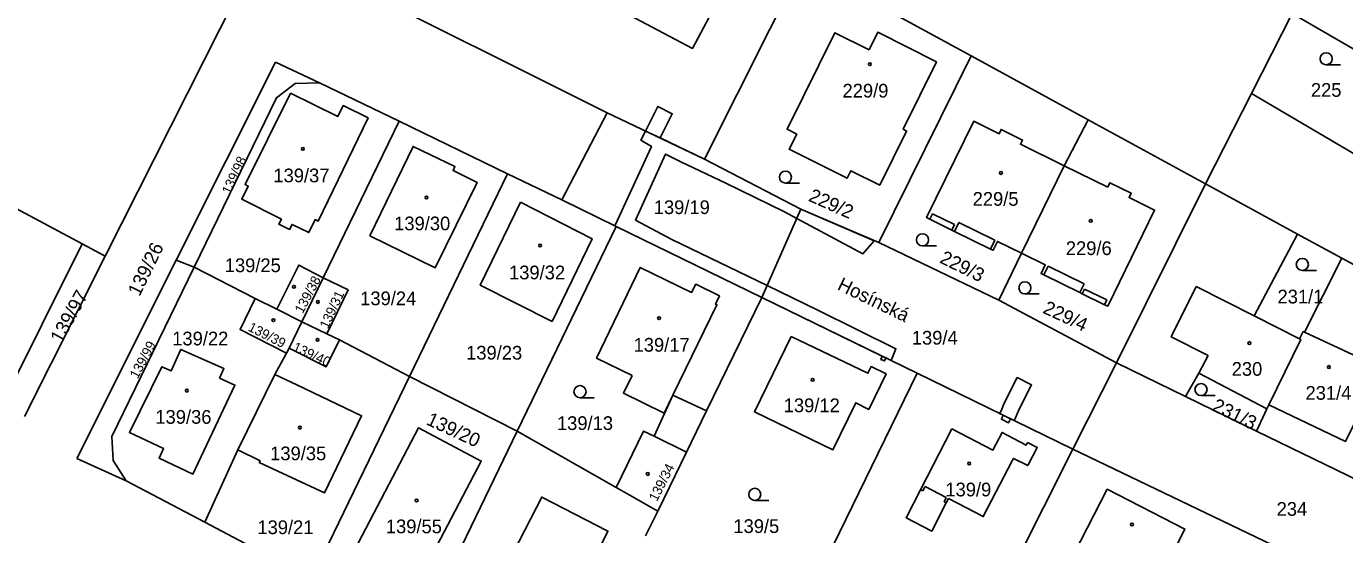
# Model space of a CAD drawing. Extents: x -756746 to -753363, y -1166406 to -1161727.
# Drawn here: x -754627.3 to -754463.8, y -1162552.3 to -1162489.3 of the extents above; entities that cross this region are included whole.
import ezdxf

# ---------------------------------------------------------------- set-up
doc = ezdxf.new("R2010")
doc.units = 0
for name, color, linetype in [('Hranice parcel', 7, 'Continuous'), ('Parcelní čísla', 7, 'Continuous'), ('Pop  PČ popisy', 7, 'Continuous'), ('Vnitřní kresba', 7, 'Continuous'), ('Věcná břemena k části', 7, 'Continuous'), ('Značky budov', 7, 'Continuous'), ('Značky kultur', 7, 'Continuous')]:
    doc.layers.add(name, color=color, linetype=linetype)

msp = doc.modelspace()

# ---------------------------------------------------------------- linework, layer by layer
at = {"layer": 'Hranice parcel'}
for p, q in [((-754597.87, -1162478.83), (-754617.48, -1162517.74)), ((-754470.36, -1162487.66), (-754475.4, -1162497.58)), ((-754470.36, -1162487.66), (-754451.55, -1162498.53)), ((-754521.59, -1162516.07), (-754510.16, -1162492.92)), ((-754510.16, -1162492.92), (-754495.63, -1162500.86)), ((-754608.69, -1162518.23), (-754596.38, -1162493.69)), ((-754596.38, -1162493.69), (-754590.92, -1162496.24)), ((-754581.06, -1162501.02), (-754590.92, -1162496.24)), ((-754475.4, -1162497.58), (-754481.1, -1162508.8)), ((-754475.4, -1162497.58), (-754454.17, -1162510.07)), ((-754581.06, -1162501.02), (-754590.47, -1162520.44)), ((-754567.6, -1162507.53), (-754581.06, -1162501.02)), ((-754555.25, -1162499.96), (-754560.88, -1162510.75)), ((-754543.2, -1162505.73), (-754555.25, -1162499.96)), ((-754498.62, -1162506.53), (-754495.63, -1162500.86)), ((-754495.63, -1162500.86), (-754481.1, -1162508.8)), ((-754531.25, -1162511.9), (-754543.2, -1162505.73)), ((-754567.6, -1162507.53), (-754579.76, -1162532.65)), ((-754560.88, -1162510.75), (-754567.6, -1162507.53)), ((-754503.92, -1162517.38), (-754498.62, -1162506.53)), ((-754492.12, -1162530.98), (-754481.1, -1162508.8)), ((-754481.1, -1162508.8), (-754469.67, -1162515.02)), ((-754560.88, -1162510.75), (-754554.15, -1162514.05)), ((-754531.25, -1162511.9), (-754536.1, -1162522.86)), ((-754521.59, -1162516.07), (-754531.25, -1162511.9)), ((-754554.15, -1162514.05), (-754566.42, -1162539.43)), ((-754536.1, -1162522.86), (-754554.15, -1162514.05)), ((-754512.52, -1162514.52), (-754515.28, -1162513.16)), ((-754512.19, -1162514.68), (-754512.52, -1162514.52)), ((-754507.74, -1162516.86), (-754512.19, -1162514.68)), ((-754469.67, -1162515.02), (-754464.2, -1162518)), ((-754630.28, -1162536.12), (-754620.35, -1162516.21)), ((-754620.35, -1162516.21), (-754617.48, -1162517.74)), ((-754506.71, -1162523.19), (-754521.59, -1162516.07)), ((-754506.71, -1162523.19), (-754503.92, -1162517.38)), ((-754617.48, -1162517.74), (-754627.5, -1162537.63)), ((-754621.02, -1162542.84), (-754608.69, -1162518.23)), ((-754608.69, -1162518.23), (-754606.45, -1162519.1)), ((-754598.88, -1162522.99), (-754606.45, -1162519.1)), ((-754468.81, -1162527.18), (-754464.2, -1162518)), ((-754464.2, -1162518), (-754449.46, -1162526.06)), ((-754590.47, -1162520.44), (-754593.1, -1162525.87)), ((-754496.68, -1162522.26), (-754501.14, -1162520.07)), ((-754496.37, -1162522.41), (-754496.68, -1162522.26)), ((-754493.61, -1162523.77), (-754496.37, -1162522.41)), ((-754596.23, -1162524.32), (-754598.88, -1162522.99)), ((-754536.1, -1162522.86), (-754542.96, -1162536.94)), ((-754536.1, -1162522.86), (-754516.83, -1162532.27)), ((-754492.12, -1162530.98), (-754506.71, -1162523.19)), ((-754596.23, -1162524.32), (-754593.1, -1162525.87)), ((-754594.69, -1162529.16), (-754593.1, -1162525.87)), ((-754593.1, -1162525.87), (-754590.02, -1162527.36)), ((-754590.02, -1162527.36), (-754588.45, -1162528.14)), ((-754579.76, -1162532.65), (-754588.45, -1162528.14)), ((-754595, -1162529.77), (-754596.46, -1162532.4)), ((-754594.69, -1162529.16), (-754595, -1162529.77)), ((-754528.07, -1162555.3), (-754516.83, -1162532.27)), ((-754516.83, -1162532.27), (-754497.56, -1162541.68)), ((-754497.56, -1162541.68), (-754492.12, -1162530.98)), ((-754492.12, -1162530.98), (-754483.59, -1162535.14)), ((-754596.46, -1162532.4), (-754601.06, -1162541.77)), ((-754579.76, -1162532.65), (-754591.89, -1162557.71)), ((-754566.42, -1162539.43), (-754579.76, -1162532.65)), ((-754483.59, -1162535.14), (-754474.78, -1162539.44)), ((-754473.49, -1162536.68), (-754474.78, -1162539.44)), ((-754473.49, -1162536.68), (-754473.24, -1162536.16)), ((-754566.42, -1162539.43), (-754578.63, -1162564.71)), ((-754566.42, -1162539.43), (-754554.13, -1162546.45)), ((-754474.78, -1162539.44), (-754460.65, -1162546.32)), ((-754601.06, -1162541.77), (-754605.15, -1162550.72)), ((-754507.07, -1162560.66), (-754497.56, -1162541.68)), ((-754497.56, -1162541.68), (-754472.83, -1162553.55)), ((-754614.87, -1162545.59), (-754621.02, -1162542.84)), ((-754614.87, -1162545.59), (-754605.15, -1162550.72)), ((-754549, -1162549.35), (-754550.5, -1162552.42)), ((-754605.15, -1162550.72), (-754591.89, -1162557.71))]:
    msp.add_line(p, q, dxfattribs=at)
for points in [[(-754620.35, -1162516.21), (-754740.47, -1162451.9), (-754761.55, -1162440.45), (-754782.29, -1162428.56), (-754810.81, -1162414.71), (-754904.94, -1162369.67)], [(-754562.48, -1162482.53), (-754560.53, -1162478.81), (-754564.48, -1162476.7), (-754559.4, -1162467.17), (-754537.65, -1162478.73), (-754544.69, -1162492), (-754562.48, -1162482.53)], [(-754543.2, -1162505.73), (-754531.04, -1162481.51), (-754510.16, -1162492.92)], [(-754591.19, -1162482.49), (-754588.69, -1162483.25), (-754555.25, -1162499.96)], [(-754522.79, -1162492.16), (-754521.72, -1162489.99), (-754514.44, -1162493.67), (-754518.56, -1162502.02), (-754518.15, -1162502.23), (-754521.47, -1162508.94), (-754525.07, -1162507.16), (-754525.51, -1162508.06), (-754532.7, -1162504.5), (-754531.77, -1162502.62), (-754532.97, -1162502.02), (-754527.05, -1162490.05), (-754522.79, -1162492.16)], [(-754590.92, -1162496.24), (-754593.92, -1162496.34), (-754596.26, -1162498.11), (-754606.45, -1162519.1)], [(-754594.5, -1162497.54), (-754600.14, -1162508.88), (-754599.76, -1162509.07), (-754600.57, -1162510.7), (-754595.65, -1162513.14), (-754595.97, -1162513.77), (-754594.63, -1162514.43), (-754594.32, -1162513.81), (-754592.26, -1162514.83), (-754591.46, -1162513.21), (-754591.08, -1162513.4), (-754584.9, -1162500.6), (-754587.99, -1162499.07), (-754588.66, -1162500.43), (-754594.5, -1162497.54)], [(-754515.28, -1162513.16), (-754515.67, -1162512.97), (-754509.82, -1162501.03), (-754506.69, -1162502.57), (-754506.43, -1162502.04), (-754503.77, -1162503.35), (-754504.03, -1162503.88), (-754498.62, -1162506.53)], [(-754584.7, -1162515.21), (-754579.33, -1162504.13), (-754574.14, -1162506.64), (-754574.37, -1162507.13), (-754571.39, -1162508.6), (-754576.6, -1162519.2), (-754584.7, -1162515.21)], [(-754498.62, -1162506.53), (-754493.22, -1162509.19), (-754492.96, -1162508.65), (-754490.29, -1162509.94), (-754490.56, -1162510.49), (-754487.41, -1162512.04), (-754493.22, -1162523.96), (-754493.61, -1162523.77)], [(-754566.02, -1162511.07), (-754557.13, -1162515.58), (-754562.09, -1162525.84), (-754570.99, -1162521.33), (-754566.02, -1162511.07)], [(-754503.92, -1162517.38), (-754506.89, -1162515.92), (-754507.41, -1162517.02), (-754507.74, -1162516.86)], [(-754469.44, -1162528), (-754475.07, -1162525.15), (-754469.67, -1162515.02)], [(-754501.14, -1162520.07), (-754501.48, -1162519.9), (-754500.96, -1162518.83), (-754503.92, -1162517.38)], [(-754606.45, -1162519.1), (-754616.66, -1162540.12), (-754616.51, -1162543.1), (-754614.87, -1162545.59)], [(-754590.47, -1162520.44), (-754593.48, -1162518.85), (-754596.23, -1162524.32)], [(-754552.18, -1162532.54), (-754556.57, -1162530.4), (-754551.16, -1162519.15), (-754544.79, -1162522.25), (-754544.29, -1162521.23), (-754541.34, -1162522.67), (-754541.84, -1162523.69), (-754541.65, -1162523.78), (-754547.12, -1162535), (-754548.21, -1162537.22)], [(-754590.47, -1162520.44), (-754587.39, -1162521.93), (-754590.02, -1162527.36)], [(-754598.88, -1162522.99), (-754600.77, -1162526.85), (-754595, -1162529.77)], [(-754468.81, -1162527.18), (-754459.24, -1162531.65), (-754463.74, -1162540.72), (-754473.24, -1162536.16)], [(-754469.44, -1162528), (-754468.99, -1162527.1), (-754468.81, -1162527.18)], [(-754588.45, -1162528.14), (-754590.1, -1162531.48), (-754594.69, -1162529.16)], [(-754532.46, -1162527.7), (-754522.94, -1162532.26), (-754522.54, -1162531.43), (-754520.69, -1162532.33), (-754522.84, -1162536.74), (-754524.45, -1162535.93), (-754527.29, -1162541.78), (-754537, -1162537.05), (-754532.46, -1162527.7)], [(-754473.24, -1162536.16), (-754469.27, -1162528.09), (-754469.44, -1162528)], [(-754603.31, -1162532.88), (-754602.78, -1162531.68), (-754608.13, -1162529.31), (-754609.31, -1162531.98), (-754610.47, -1162531.46), (-754614.48, -1162539.61), (-754610.26, -1162541.61), (-754610.81, -1162542.78), (-754606.62, -1162544.76), (-754601.41, -1162533.73), (-754603.31, -1162532.88)], [(-754483.59, -1162535.14), (-754481.91, -1162532.27), (-754473.49, -1162536.68)], [(-754596.46, -1162532.4), (-754593.73, -1162533.72), (-754585.71, -1162537.53), (-754590.32, -1162547.1), (-754598.39, -1162543.32), (-754598.29, -1162543.11), (-754601.06, -1162541.77)], [(-754548.21, -1162537.22), (-754553.26, -1162534.72), (-754552.18, -1162532.54)], [(-754549.45, -1162540.08), (-754547.12, -1162535), (-754542.96, -1162536.94)], [(-754542.96, -1162536.94), (-754545.44, -1162542.03), (-754546.1, -1162543.4), (-754549, -1162549.35)], [(-754586.45, -1162554.49), (-754585.95, -1162553.55), (-754586.18, -1162553.43), (-754584.19, -1162549.62), (-754578.66, -1162539.05), (-754570.87, -1162543.15), (-754576.39, -1162553.65), (-754576.62, -1162553.53), (-754580.23, -1162560.54), (-754584.33, -1162558.43), (-754583.17, -1162556.18), (-754586.45, -1162554.49)], [(-754554.13, -1162546.45), (-754550.75, -1162539.44), (-754549.45, -1162540.08)], [(-754503.14, -1162540.85), (-754501.96, -1162541.46), (-754503.12, -1162543.71), (-754504.9, -1162542.82), (-754505.03, -1162543.05), (-754508.64, -1162550.04), (-754512.95, -1162547.81), (-754513.23, -1162548.35), (-754515.03, -1162551.83), (-754518.22, -1162550.19), (-754516.42, -1162546.7), (-754512.53, -1162539.17), (-754507.44, -1162541.8), (-754506.3, -1162539.6), (-754503.33, -1162541.2), (-754503.14, -1162540.85)], [(-754549, -1162549.35), (-754552.54, -1162547.35), (-754554.13, -1162546.45)], [(-754488.17, -1162557.31), (-754489.03, -1162558.96), (-754497.37, -1162554.63), (-754493.27, -1162546.65), (-754483.64, -1162551.59), (-754484.51, -1162553.29), (-754483.32, -1162553.94), (-754485.74, -1162558.64), (-754488.17, -1162557.31)], [(-754569.04, -1162558.62), (-754563.37, -1162547.61), (-754555.18, -1162551.83), (-754559.34, -1162560.23), (-754562.19, -1162558.67), (-754563.65, -1162561.33), (-754569.04, -1162558.62)]]:
    msp.add_lwpolyline(points, dxfattribs=at)
at = {"layer": 'Vnitřní kresba'}
for p, q in [((-754515.28, -1162513.16), (-754514.95, -1162512.48)), ((-754514.95, -1162512.48), (-754512.19, -1162513.84)), ((-754512.19, -1162513.84), (-754512.52, -1162514.52)), ((-754512.19, -1162514.68), (-754511.66, -1162513.58)), ((-754511.66, -1162513.58), (-754507.21, -1162515.77)), ((-754507.21, -1162515.77), (-754507.74, -1162516.86)), ((-754501.14, -1162520.07), (-754500.61, -1162518.99)), ((-754500.61, -1162518.99), (-754496.15, -1162521.18)), ((-754496.15, -1162521.18), (-754496.68, -1162522.26)), ((-754496.37, -1162522.41), (-754496.08, -1162521.82)), ((-754496.08, -1162521.82), (-754493.32, -1162523.17)), ((-754482.24, -1162521.5), (-754485.37, -1162527.76)), ((-754475.07, -1162525.15), (-754482.24, -1162521.5)), ((-754493.32, -1162523.17), (-754493.61, -1162523.77)), ((-754485.37, -1162527.76), (-754480.76, -1162530.07)), ((-754480.76, -1162530.07), (-754481.91, -1162532.27)), ((-754545.44, -1162542.03), (-754549.45, -1162540.08)), ((-754516.42, -1162546.7), (-754516.14, -1162546.84)), ((-754516.14, -1162546.84), (-754515.86, -1162546.31)), ((-754515.86, -1162546.31), (-754513.24, -1162547.67)), ((-754513.24, -1162547.67), (-754513.51, -1162548.2)), ((-754513.51, -1162548.2), (-754513.23, -1162548.35))]:
    msp.add_line(p, q, dxfattribs=at)
at = {"layer": 'Věcná břemena k části'}
for points in [[(-754550.51, -1162502.23), (-754548.71, -1162503.09), (-754547.19, -1162500.09), (-754548.97, -1162499.19)], [(-754521.18, -1162530.15), (-754520.73, -1162530.37), (-754520.05, -1162530.7), (-754519.48, -1162529.23), (-754529.14, -1162524.43), (-754535.45, -1162521.38), (-754547.23, -1162515.68), (-754551.76, -1162513.28), (-754548.02, -1162505.09), (-754546.14, -1162506.07), (-754540.56, -1162508.69), (-754533.38, -1162512.19), (-754531.76, -1162513.06), (-754523.56, -1162517.44), (-754522.15, -1162515.83), (-754531.25, -1162511.9), (-754543.2, -1162505.73), (-754548.71, -1162503.09), (-754550.51, -1162502.23), (-754551.09, -1162503.37), (-754549.78, -1162504.13), (-754553.97, -1162513.3), (-754554.31, -1162513.97), (-754554.15, -1162514.05), (-754536.1, -1162522.86)], [(-754520.73, -1162530.37), (-754521.18, -1162530.15), (-754521.33, -1162530.55), (-754520.87, -1162530.73)], [(-754505.27, -1162537.92), (-754504.82, -1162538.14), (-754504.63, -1162537.79), (-754504.23, -1162536.8), (-754502.66, -1162533.71), (-754504.44, -1162532.81), (-754506.05, -1162535.98), (-754506.43, -1162536.92), (-754506.61, -1162537.26), (-754506.17, -1162537.48)], [(-754505.27, -1162537.92), (-754506.17, -1162537.48), (-754506.4, -1162537.96), (-754505.51, -1162538.4)]]:
    msp.add_lwpolyline(points, close=True, dxfattribs=at)
at = {"layer": 'Značky budov'}
for centre in [(-754522.7, -1162493.94), (-754592.98, -1162504.45), (-754506.45, -1162507.43), (-754577.67, -1162510.47), (-754495.32, -1162513.37), (-754563.57, -1162516.42), (-754594.09, -1162521.55), (-754591.12, -1162523.43), (-754596.64, -1162525.68), (-754548.83, -1162525.43), (-754591.17, -1162528.13), (-754475.66, -1162528.52), (-754465.8, -1162531.49), (-754529.8, -1162533.08), (-754607.37, -1162534.42), (-754593.36, -1162539.01), (-754510.39, -1162543.45), (-754550.24, -1162544.75), (-754578.88, -1162548.04), (-754490.21, -1162551.01)]:
    msp.add_circle(centre, 0.175, dxfattribs=at)
at = {"layer": 'Značky kultur'}
for p, q in [((-754466.13, -1162494.02), (-754464.38, -1162494.02)), ((-754533.17, -1162508.69), (-754531.42, -1162508.69)), ((-754516.18, -1162516.48), (-754514.43, -1162516.48)), ((-754469.09, -1162519.52), (-754467.34, -1162519.52)), ((-754503.48, -1162522.43), (-754501.73, -1162522.43)), ((-754558.63, -1162535.3), (-754556.88, -1162535.3)), ((-754481.65, -1162535.04), (-754479.9, -1162535.04)), ((-754536.97, -1162548.03), (-754535.22, -1162548.03))]:
    msp.add_line(p, q, dxfattribs=at)
for centre in [(-754466.13, -1162493.27), (-754533.17, -1162507.94), (-754516.18, -1162515.73), (-754469.09, -1162518.77), (-754503.48, -1162521.68), (-754558.63, -1162534.55), (-754481.65, -1162534.29), (-754536.97, -1162547.28)]:
    msp.add_circle(centre, 0.75, dxfattribs=at)

# ---------------------------------------------------------------- texts
at = {"layer": 'Parcelní čísla'}
for s, p in [('229/9', (-754526.09, -1162498.08)), ('225', (-754468.03, -1162497.99)), ('139/37', (-754596.64, -1162508.59)), ('139/19', (-754549.49, -1162512.53)), ('229/5', (-754509.96, -1162511.5)), ('139/30', (-754581.67, -1162514.54)), ('229/6', (-754498.41, -1162517.61)), ('139/25', (-754602.67, -1162519.73)), ('139/32', (-754567.43, -1162520.62)), ('139/24', (-754585.88, -1162523.83)), ('231/1', (-754472.17, -1162523.61)), ('139/22', (-754609.18, -1162528.81)), ('139/4', (-754517.5, -1162528.71)), ('139/23', (-754572.75, -1162530.57)), ('139/17', (-754551.99, -1162529.59)), ('230', (-754477.85, -1162532.58)), ('231/4', (-754468.7, -1162535.55)), ('139/12', (-754533.38, -1162537.09)), ('139/36', (-754611.27, -1162538.53)), ('139/13', (-754561.49, -1162539.3)), ('139/35', (-754597.04, -1162543.05)), ('139/9', (-754513.34, -1162547.53)), ('234', (-754472.28, -1162549.94)), ('139/5', (-754539.62, -1162552.07)), ('139/21', (-754598.62, -1162552.21)), ('139/55', (-754582.7, -1162552.1))]:
    msp.add_text(s, height=1.7, dxfattribs=at).set_placement(p)
for s, height, rotation, p in [('139/98', 1.2, 65, (-754602, -1162510.18)), ('229/2', 1.7, 336, (-754530.42, -1162510.85)), ('139/26', 1.7, 64, (-754613.24, -1162522.83)), ('229/3', 1.7, 334, (-754514.16, -1162518.51)), ('139/38', 1.2, 62, (-754593.01, -1162524.95)), ('139/97', 1.7, 61, (-754622.92, -1162528.66)), ('139/31', 1.2, 65, (-754589.89, -1162526.84)), ('229/4', 1.7, 335, (-754501.37, -1162524.74)), ('139/39', 1.2, 333, (-754599.88, -1162526.94)), ('139/99', 1.2, 62, (-754613.46, -1162533.03)), ('139/40', 1.2, 335, (-754594.34, -1162529.43)), ('231/3', 1.7, 334, (-754480.4, -1162536.83)), ('139/20', 1.7, 335, (-754577.81, -1162538.56)), ('139/34', 1.2, 63, (-754549.1, -1162548.25))]:
    msp.add_text(s, height=height, rotation=rotation, dxfattribs=at).set_placement(p)
at = {"layer": 'Pop  PČ popisy'}
msp.add_text('Hosínská', height=1.7, rotation=334, dxfattribs=at).set_placement((-754526.85, -1162521.83))

doc.saveas('drawing.dxf')
